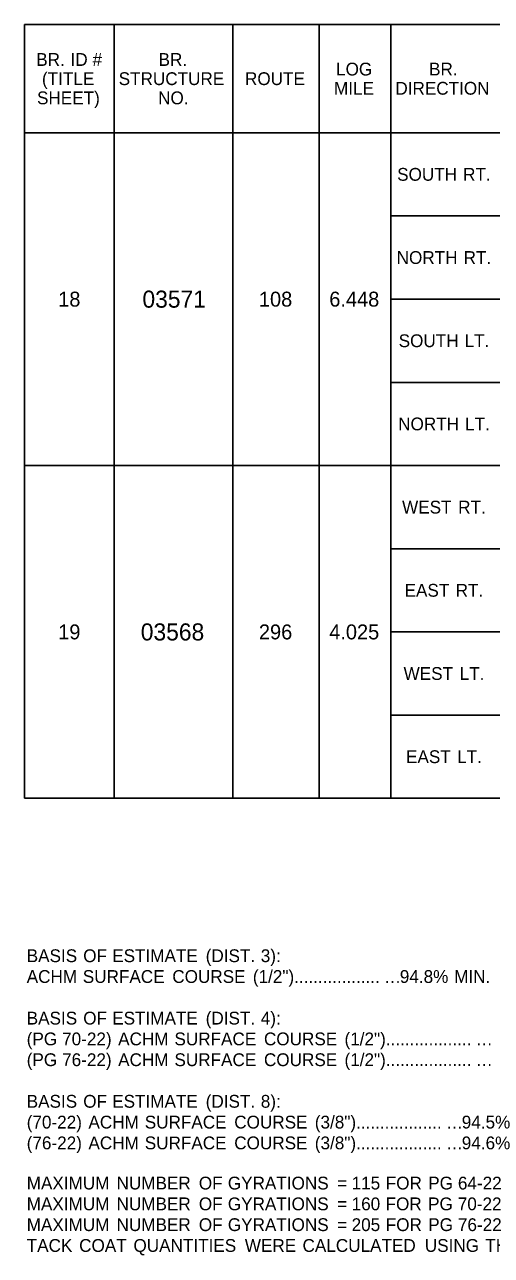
# Model space of a CAD drawing. Extents: x 540541 to 1930787, y -1948574 to 596640.
# Drawn here: x 559673 to 559892, y -1947043 to -1946466 of the extents above; entities that cross this region are included whole.
import ezdxf

# ---------------------------------------------------------------- set-up
doc = ezdxf.new("R2010")
doc.units = 0
doc.layers.add('Default', color=7, linetype='Continuous')

msp = doc.modelspace()

# ---------------------------------------------------------------- linework, layer by layer
at = {"layer": 'Default'}
for p, q in [((559673.34, -1946466.31), (560560.1, -1946466.31)), ((559673.34, -1946829.01), (559673.34, -1946466.31)), ((559715.27, -1946829.01), (559715.27, -1946466.31)), ((559770.84, -1946829.01), (559770.84, -1946466.31)), ((559811.3, -1946829.01), (559811.3, -1946466.31)), ((559844.94, -1946829.01), (559844.94, -1946466.31)), ((559673.34, -1946517.01), (560560.1, -1946517.01)), ((559770.84, -1946673.01), (559770.84, -1946517.01)), ((559844.94, -1946556.01), (560560.1, -1946556.01)), ((559844.94, -1946595.01), (560560.1, -1946595.01)), ((559844.94, -1946634.01), (560560.1, -1946634.01)), ((559673.34, -1946673.01), (560560.1, -1946673.01)), ((559844.94, -1946712.01), (560560.1, -1946712.01)), ((559844.94, -1946751.01), (560560.1, -1946751.01)), ((559844.94, -1946790.01), (560560.1, -1946790.01)), ((559673.34, -1946829.01), (560560.1, -1946829.01))]:
    msp.add_line(p, q, dxfattribs=at)

# ---------------------------------------------------------------- texts
for s, height, p in [('BR.', 6, (559678.78, -1946485.66)), (' ID', 6, (559692.64, -1946485.66)), (' #', 6, (559702.94, -1946485.66)), ('BR.', 6, (559736.12, -1946485.66)), ('LOG', 6, (559819.29, -1946490.16)), ('BR.', 6, (559862.87, -1946490.16)), ('(TITLE', 6, (559681.47, -1946494.66)), ('STRUCTURE', 6, (559717.41, -1946494.66)), ('ROUTE', 6, (559776.61, -1946494.66)), ('MILE', 6, (559818.32, -1946499.16)), ('DIRECTION', 6, (559847.08, -1946499.16)), ('SHEET)', 6, (559679.15, -1946503.66)), ('NO.', 6, (559735.89, -1946503.66)), ('SOUTH', 6, (559847.92, -1946539.51)), (' RT.', 6, (559876.59, -1946539.51)), ('NORTH', 6, (559847.69, -1946578.51)), (' RT.', 6, (559876.82, -1946578.51)), ('18', 7, (559689.08, -1946598.51)), ('03571', 8, (559728.55, -1946599.01)), ('108', 7, (559783.13, -1946598.51)), ('6.448', 7, (559816.11, -1946598.51)), ('SOUTH', 6, (559848.62, -1946617.51)), (' LT.', 6, (559877.29, -1946617.51)), ('NORTH', 6, (559848.39, -1946656.51)), (' LT.', 6, (559877.52, -1946656.51)), ('WEST', 6, (559850.23, -1946695.51)), (' RT.', 6, (559874.28, -1946695.51)), ('EAST', 6, (559851.39, -1946734.51)), (' RT.', 6, (559873.12, -1946734.51)), ('03568', 8, (559727.77, -1946755.01)), ('19', 7, (559689.08, -1946754.51)), ('296', 7, (559783.14, -1946754.51)), ('4.025', 7, (559816.09, -1946754.51)), ('WEST', 6, (559850.93, -1946773.51)), (' LT.', 6, (559874.98, -1946773.51)), ('EAST', 6, (559852.08, -1946812.51)), (' LT.', 6, (559873.82, -1946812.51)), ('BASIS', 6, (559674.32, -1946905.81)), (' OF', 6, (559698.58, -1946905.81)), (' ESTIMATE', 6, (559712.16, -1946905.81)), (' (DIST.', 6, (559755.97, -1946905.81)), (' 3):', 6, (559781.78, -1946905.81)), ('ACHM', 6, (559674.32, -1946915.56)), (' SURFACE', 6, (559698.37, -1946915.56)), (' COURSE', 6, (559740.32, -1946915.56)), (' (1/2")..................', 6, (559778.07, -1946915.56)), ('94.8%', 6, (559849.17, -1946915.56)), (' MIN.', 6, (559872.41, -1946915.56)), ('…', 6, (559841.77, -1946915.56)), ('BASIS', 6, (559674.32, -1946935.06)), (' OF', 6, (559698.58, -1946935.06)), (' ESTIMATE', 6, (559712.16, -1946935.06)), (' (DIST.', 6, (559755.97, -1946935.06)), (' 4):', 6, (559781.78, -1946935.06)), ('(PG', 6, (559674.32, -1946944.81)), (' 70-22)', 6, (559688.69, -1946944.81)), (' ACHM', 6, (559714.94, -1946944.81)), (' SURFACE', 6, (559741.32, -1946944.81)), (' COURSE', 6, (559783.27, -1946944.81)), (' (1/2")..................', 6, (559821.02, -1946944.81)), ('(PG', 6, (559674.32, -1946954.56)), (' 76-22)', 6, (559688.69, -1946954.56)), (' ACHM', 6, (559714.94, -1946954.56)), (' SURFACE', 6, (559741.32, -1946954.56)), (' COURSE', 6, (559783.27, -1946954.56)), (' (1/2")..................', 6, (559821.02, -1946954.56)), ('…', 6, (559884.72, -1946944.81)), ('…', 6, (559884.72, -1946954.56)), ('BASIS', 6, (559674.32, -1946974.06)), (' OF', 6, (559698.58, -1946974.06)), (' ESTIMATE', 6, (559712.16, -1946974.06)), (' (DIST.', 6, (559755.97, -1946974.06)), (' 8):', 6, (559781.78, -1946974.06)), ('(70-22)', 6, (559674.32, -1946983.81)), (' ACHM', 6, (559701.02, -1946983.81)), (' SURFACE', 6, (559727.41, -1946983.81)), (' COURSE', 6, (559769.35, -1946983.81)), (' (3/8")..................', 6, (559807.1, -1946983.81)), ('94.5%', 6, (559878.2, -1946983.81)), ('…', 6, (559870.8, -1946983.81)), ('(76-22)', 6, (559674.32, -1946993.56)), (' ACHM', 6, (559701.02, -1946993.56)), (' SURFACE', 6, (559727.41, -1946993.56)), (' COURSE', 6, (559769.35, -1946993.56)), (' (3/8")..................', 6, (559807.1, -1946993.56)), ('94.6%', 6, (559878.2, -1946993.56)), ('…', 6, (559870.8, -1946993.56)), ('MAXIMUM', 6, (559674.32, -1947012.39)), (' NUMBER', 6, (559714.2, -1947012.39)), (' OF', 6, (559752.75, -1947012.39)), (' GYRATIONS', 6, (559766.34, -1947012.39)), (' 115', 6, (559824.36, -1947012.39)), (' FOR', 6, (559840.34, -1947012.39)), (' PG', 6, (559860.25, -1947012.39)), (' 64-22', 6, (559874.16, -1947012.39)), (' =', 6, (559817.61, -1947012.39)), ('MAXIMUM', 6, (559674.32, -1947022.14)), (' NUMBER', 6, (559714.2, -1947022.14)), (' OF', 6, (559752.75, -1947022.14)), (' GYRATIONS', 6, (559766.34, -1947022.14)), (' =', 6, (559817.61, -1947022.14)), (' 160', 6, (559824.36, -1947022.14)), (' FOR', 6, (559840.27, -1947022.14)), (' PG', 6, (559860.18, -1947022.14)), (' 70-22', 6, (559874.1, -1947022.14)), ('MAXIMUM', 6, (559674.32, -1947031.89)), (' NUMBER', 6, (559714.2, -1947031.89)), (' OF', 6, (559752.75, -1947031.89)), (' GYRATIONS', 6, (559766.34, -1947031.89)), (' =', 6, (559817.61, -1947031.89)), (' 205', 6, (559824.36, -1947031.89)), (' FOR', 6, (559840.34, -1947031.89)), (' PG', 6, (559860.25, -1947031.89)), (' 76-22', 6, (559874.16, -1947031.89)), ('TACK', 6, (559674.32, -1947041.64)), (' COAT', 6, (559696.66, -1947041.64)), (' QUANTITIES', 6, (559722.11, -1947041.64)), (' WERE', 6, (559774.31, -1947041.64)), (' CALCULATED', 6, (559801.34, -1947041.64)), (' USING', 6, (559858.66, -1947041.64)), (' THE', 6, (559887.01, -1947041.64))]:
    msp.add_text(s, height=height, dxfattribs=at).set_placement(p)

doc.saveas('drawing.dxf')
